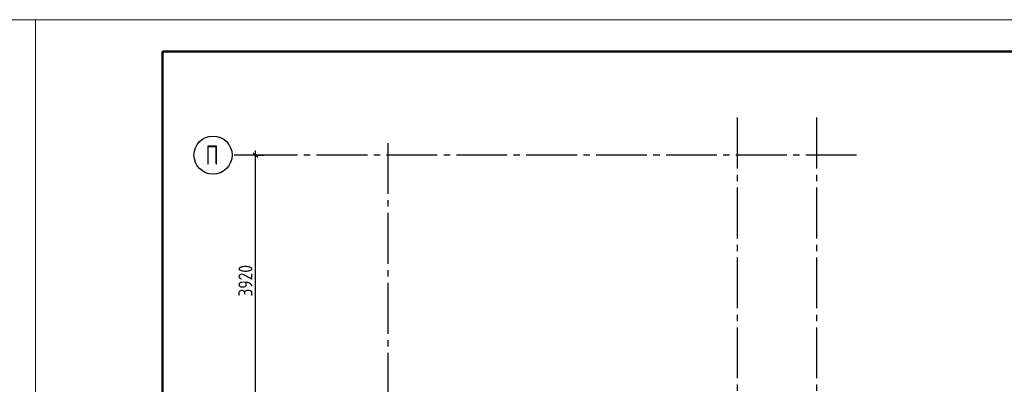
# Model space of a CAD drawing. Header units: millimetres. Extents: x 40580 to 1168286, y -220995 to 81020.
# Tile 369 of 419: x 939022 to 954520, y -92103 to -86368. Entities that reach past the tile are written whole.
import ezdxf

# ---------------------------------------------------------------- set-up
doc = ezdxf.new("R2010")
doc.units = ezdxf.units.MM
doc.linetypes.add('______5', pattern=[1100, 800, -100, 100, -100])
doc.linetypes.add('CENTER', pattern=[2, 1.25, -0.25, 0.25, -0.25])
doc.layers.add('Standard', color=7, linetype='Continuous', lineweight=25)
doc.layers.add('ОСИ', color=7, linetype='CENTER', lineweight=15)
doc.styles.add('GOST 2.304-81', font='txt')
doc.styles.add('ISOCPEUR', font='isocpeur.ttf')

msp = doc.modelspace()

# ---------------------------------------------------------------- linework, layer by layer
at = {"layer": 'Standard', "color": 7, "linetype": 'Continuous', "lineweight": 25, "transparency": 33554687}
msp.add_line((942772.8, -88535.8), (942697.8, -88460.8), dxfattribs=at)
at = {"layer": 'Standard', "color": 7, "linetype": 'Continuous', "lineweight": -3, "transparency": 33554687}
for p, q in [((942735.3, -88498.3), (942735.3, -88423.3)), ((942735.3, -92418.3), (942735.3, -88498.3))]:
    msp.add_line(p, q, dxfattribs=at)
at = {"layer": 'Standard', "color": 251, "linetype": 'Continuous', "lineweight": -3, "true_color": 0x656565, "transparency": 33554687}
for q in [(942464.8, -88498.3), (942610.3, -88498.3), (942860.3, -88498.3)]:
    msp.add_line((942735.3, -88498.3), q, dxfattribs=at)
at = {"layer": 'Standard', "color": 7, "linetype": 'Continuous', "lineweight": 13, "transparency": 33554687}
for points in [[(909568.3, -128368.4), (939268.3, -128368.4), (939268.3, -86368.4), (909568.3, -86368.4), (909568.3, -128368.4)], [(939268.3, -128368.4), (968968.3, -128368.4), (968968.3, -86368.4), (939268.3, -86368.4), (939268.3, -128368.4)]]:
    msp.add_lwpolyline(points, close=True, dxfattribs=at)
at = {"layer": 'Standard', "color": 7, "linetype": 'Continuous', "lineweight": 50, "transparency": 33554687}
msp.add_lwpolyline([(941268.3, -86868.4), (968468.3, -86868.4), (968468.3, -127868.4), (941268.3, -127868.4), (941268.3, -86868.4)], close=True, dxfattribs=at)
at = {"layer": 'ОСИ', "color": 8, "linetype": '______5', "lineweight": -3, "transparency": 33554687}
for p, q in [((950315.3, -87908.3), (950315.3, -121348.3)), ((951565.3, -87908.3), (951565.3, -121348.3)), ((944815.3, -88308.3), (944815.3, -121348.3)), ((952195.3, -88498.3), (942364.8, -88498.3))]:
    msp.add_line(p, q, dxfattribs=at)
at = {"layer": 'ОСИ', "color": 7, "linetype": 'Continuous', "lineweight": -3, "transparency": 33554687}
msp.add_circle((942064.8, -88498.3), 300, dxfattribs=at)

# ---------------------------------------------------------------- texts
at = {"layer": 'Standard', "color": 7, "linetype": 'Continuous', "lineweight": 25, "transparency": 33554687, "insert": (942685.3, -90724.1), "char_height": 220, "width": 657.052, "attachment_point": 7, "rotation": 90, "style": 'GOST 2.304-81'}
msp.add_mtext('3920', dxfattribs=at)
at = {"layer": 'ОСИ', "color": 7, "linetype": 'Continuous', "lineweight": 25, "transparency": 33554687, "insert": (941944.8, -88648.3), "char_height": 300, "width": 359.83, "attachment_point": 7, "style": 'ISOCPEUR'}
msp.add_mtext('\\W0.80;П', dxfattribs=at)

doc.saveas('drawing.dxf')
